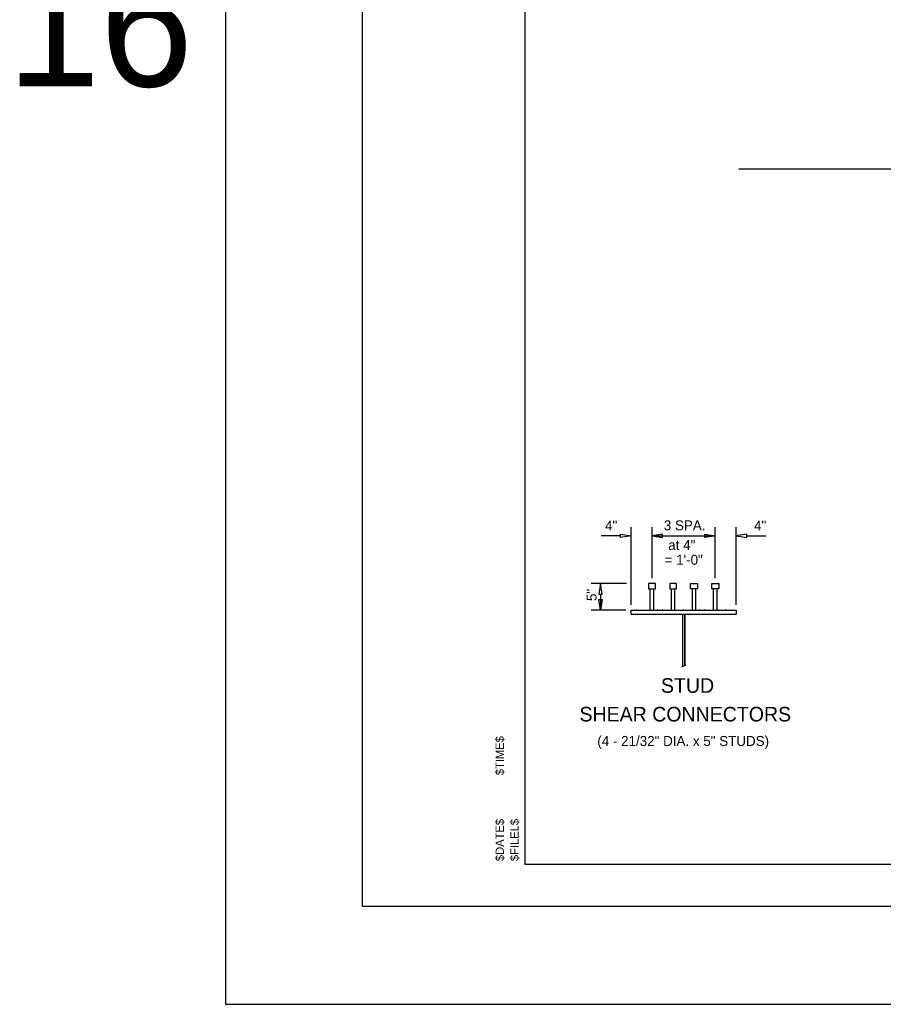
# Model space of a CAD drawing. Extents: x 4944 to 17449, y 3824 to 49087.
# Drawn here: x 6842 to 7835, y 38918 to 40051 of the extents above; entities that cross this region are included whole.
import ezdxf

# ---------------------------------------------------------------- set-up
doc = ezdxf.new("R2010")
doc.units = 0
for name, color, linetype in [('36_S_LINES', 7, 'Continuous'), ('37_S_TXT', 7, 'Continuous'), ('3A', 7, 'Continuous'), ('BEAM', 7, 'Continuous'), ('DIM', 7, 'Continuous'), ('HATCH', 7, 'Continuous'), ('Level 14', 7, 'Continuous'), ('Level 25', 7, 'Continuous'), ('Level 35', 7, 'Continuous'), ('steel', 7, 'Continuous')]:
    doc.layers.add(name, color=color, linetype=linetype)

# ---------------------------------------------------------------- blocks, each defined once
blk = doc.blocks.new('STAMP_')
at = {"layer": 'steel'}
for s, p in [('$TIME$', (8.008, 7.429)), ('$DATE$', (8.008, 2.563)), ('$FILEL$', (8.846, 2.563))]:
    blk.add_text(s, height=0.4724, rotation=90, dxfattribs=at).set_placement(p)
blk = doc.blocks.new('4MH')
at = {"layer": 'Level 35'}
for radius, start, end in [(0.06, 112.5426, 157.4574), (0.0945, 112.5426, 157.4574), (0.06, 22.5426, 67.4574), (0.0945, 22.5426, 67.4574), (0.06, 202.5426, 247.4574), (0.0945, 202.5426, 247.4574), (0.06, 292.5426, 337.4574), (0.0945, 292.5426, 337.4574)]:
    blk.add_arc((0, 0), radius, start, end, dxfattribs=at)

msp = doc.modelspace()

# ---------------------------------------------------------------- linework, layer by layer
at = {"layer": '36_S_LINES'}
for p, q in [((7545.3, 39377.9), (7545.3, 39467)), ((7569.3, 39408.4), (7569.3, 39467)), ((7642.1, 39408.4), (7642.1, 39467)), ((7666.1, 39377.9), (7666.1, 39467)), ((7533.2, 39457.1), (7510.7, 39457.1)), ((7569.3, 39457.1), (7642.1, 39457.1)), ((7678.2, 39457.1), (7700.2, 39457.1)), ((7539.9, 39402.3), (7499.5, 39402.3)), ((7510.1, 39390.2), (7510.1, 39371.8)), ((7539.2, 39371.8), (7499.5, 39371.8)), ((7608.2, 39308.4), (7603.2, 39305.9))]:
    msp.add_line(p, q, dxfattribs=at)
for points in [[(7533.2, 39455.1), (7533.2, 39459.1), (7545.3, 39457.1)], [(7581.4, 39455.1), (7581.4, 39459.1), (7569.3, 39457.1)], [(7629.9, 39455.1), (7629.9, 39459.1), (7642.1, 39457.1)], [(7678.2, 39455.1), (7678.2, 39459.1), (7666.1, 39457.1)], [(7508.1, 39390.2), (7512.1, 39390.2), (7510.1, 39402.3)], [(7508.1, 39383.9), (7512.1, 39383.9), (7510.1, 39371.8)]]:
    msp.add_lwpolyline(points, close=True, dxfattribs=at)
at = {"layer": '37_S_TXT'}
msp.add_lwpolyline([(7079, 41222), (10535, 41222), (10535, 38917.9), (7079, 38917.9)], close=True, dxfattribs=at)
at = {"layer": 'DEFPOINTS'}
msp.add_line((8223, 39879.3), (7669.2, 39879.3), dxfattribs=at)
at = {"layer": 'DIM'}
msp.add_lwpolyline([(7236.2, 41142.8), (10500.2, 41142.8), (10500.2, 39030.7), (7236.2, 39030.7)], close=True, dxfattribs=at)
at = {"layer": 'Level 14'}
msp.add_lwpolyline([(10447.4, 39078.7), (7423.4, 39078.7), (7423.4, 41094.8), (10447.4, 41094.8)], close=True, dxfattribs=at)
at = {"layer": 'Level 25'}
for p, q in [((7573.3, 39402.3), (7565.3, 39402.3)), ((7565.3, 39402.3), (7565.3, 39396.3)), ((7565.3, 39396.3), (7573.3, 39396.3)), ((7567.3, 39371.8), (7567.3, 39396.3)), ((7571.3, 39371.8), (7571.3, 39396.3)), ((7573.3, 39396.3), (7573.3, 39402.3)), ((7589.7, 39402.3), (7589.7, 39396.3)), ((7597.6, 39402.3), (7589.7, 39402.3)), ((7589.7, 39396.3), (7597.6, 39396.3)), ((7591.6, 39371.8), (7591.6, 39396.3)), ((7595.7, 39371.8), (7595.7, 39396.3)), ((7597.6, 39396.3), (7597.6, 39402.3)), ((7613.7, 39402.3), (7621.7, 39402.3)), ((7613.7, 39396.3), (7613.7, 39402.3)), ((7621.7, 39396.3), (7613.7, 39396.3)), ((7615.7, 39371.8), (7615.7, 39396.3)), ((7619.7, 39371.8), (7619.7, 39396.3)), ((7621.7, 39402.3), (7621.7, 39396.3)), ((7638.1, 39396.3), (7638.1, 39402.3)), ((7638.1, 39402.3), (7646.1, 39402.3)), ((7646.1, 39396.3), (7638.1, 39396.3)), ((7640.1, 39371.8), (7640.1, 39396.3)), ((7644.1, 39371.8), (7644.1, 39396.3)), ((7646.1, 39402.3), (7646.1, 39396.3)), ((7545.3, 39371.8), (7666.1, 39371.8)), ((7545.3, 39366.9), (7545.3, 39371.8)), ((7545.3, 39366.9), (7666.1, 39366.9)), ((7604.2, 39366.9), (7604.2, 39306.4)), ((7607.2, 39366.9), (7607.2, 39307.8)), ((7607.2, 39308.3), (7607.2, 39366.9)), ((7666.1, 39371.8), (7666.1, 39366.9))]:
    msp.add_line(p, q, dxfattribs=at)

# ---------------------------------------------------------------- block references
at = {"layer": 'DEFPOINTS', "xscale": 0.9, "yscale": 0.9}
for p in [(7545.3, 39371.8), (7551.3, 39371.8), (7557.4, 39371.8), (7563.4, 39371.8), (7569.5, 39371.8), (7575.5, 39371.8), (7581.5, 39371.8), (7587.6, 39371.8), (7593.6, 39371.8), (7599.6, 39371.8), (7605.7, 39371.8), (7611.7, 39371.8), (7617.8, 39371.8), (7623.8, 39371.8), (7629.8, 39371.8), (7635.9, 39371.8), (7641.9, 39371.8), (7648, 39371.8), (7654, 39371.8), (7660, 39371.8), (7666.1, 39371.8)]:
    msp.add_blockref('4MH', p, dxfattribs=at)
at = {"layer": 'steel', "xscale": 20.32004064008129, "yscale": 20.32004064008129}
msp.add_blockref('STAMP_', (7236.2, 39030.7), dxfattribs=at)

# ---------------------------------------------------------------- texts
at = {"layer": '3A'}
for s, p in [('4"', (7515.3, 39463.1)), ('3 SPA.', (7582.9, 39463.5)), ('4"', (7686.7, 39463.1)), ('at 4"', (7588, 39440.8)), ('= 1\'-0"', (7583.8, 39423.9)), ('(4 - 21/32" DIA. x 5" STUDS)', (7506.4, 39215.3))]:
    msp.add_text(s, height=11.52, dxfattribs=at).set_placement(p)
msp.add_text('5"', height=11.52, rotation=90, dxfattribs=at).set_placement((7505.6, 39382.1))
at = {"layer": 'BEAM'}
for s, p in [('STUD', (7579.6, 39276.5)), ('SHEAR CONNECTORS', (7485.9, 39243.5))]:
    msp.add_text(s, height=16.8, dxfattribs=at).set_placement(p)
at = {"layer": 'HATCH'}
msp.add_text('16', height=144, dxfattribs=at).set_placement((6827.3, 39974.4))

doc.saveas('drawing.dxf')
